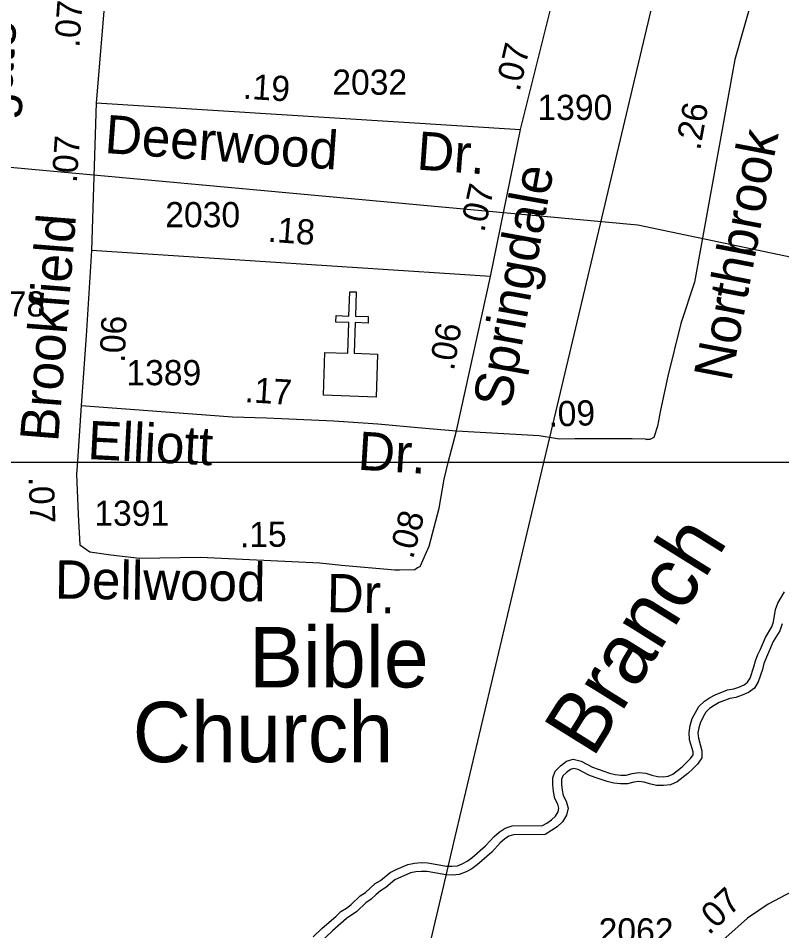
# Model space of a CAD drawing. Extents: x 2290055 to 2389491, y 66597 to 237875.
# Drawn here: x 2338296 to 2340192, y 190974 to 193239 of the extents above; entities that cross this region are included whole.
import ezdxf

# ---------------------------------------------------------------- set-up
doc = ezdxf.new("R2010")
doc.units = 0
for name, color, linetype in [('Exist Cultural Church CELL', 7, 'Continuous'), ('Exist Cultural Church Label', 7, 'Continuous'), ('Exist Hydrographic Creek Single Shore Label', 7, 'Continuous'), ('Exist Hydrographic River Shore', 7, 'Continuous'), ('Exist Road Non-System Type 51 Label', 7, 'Continuous'), ('Exist Road Primary Interstate Structure Ovrhead Sign CELL', 7, 'Continuous'), ('Exist Road Secondary Mileage Hundredths English Label', 7, 'Continuous'), ('Exist Road Secondary Type 51 Attributed', 7, 'Continuous'), ('Exist Road Secondary Type 51 Label', 7, 'Continuous'), ('Exist Road Secondary Type 51 Number Label', 7, 'Continuous'), ('Exist Utilities Electrical Transmission Line', 7, 'Continuous'), ('Map Preparation Inset Cut Line', 7, 'Continuous')]:
    doc.layers.add(name, color=color, linetype=linetype)

msp = doc.modelspace()

# ---------------------------------------------------------------- linework, layer by layer
at = {"layer": 'Exist Cultural Church CELL'}
msp.add_lwpolyline([(2339057.5, 192409.3), (2339114.4, 192407.5), (2339116.9, 192483.6), (2339084.9, 192484.7), (2339085.5, 192500.7), (2339117.4, 192499.6), (2339119.4, 192559.7), (2339135.5, 192559.2), (2339133.5, 192499.1), (2339165.4, 192498), (2339164.9, 192482), (2339132.9, 192483.1), (2339130.4, 192407), (2339188, 192405), (2339184.5, 192298.6), (2339053.9, 192302.9)], close=True, dxfattribs=at)
at = {"layer": 'Exist Hydrographic River Shore'}
for points in [[(2339028.7, 190958.9), (2339050, 190980), (2339085.5, 191010.6), (2339097.5, 191021.9), (2339111.2, 191030.5), (2339123, 191039.1), (2339145.5, 191060.5), (2339158.5, 191069.4), (2339182.5, 191091), (2339195.5, 191099.1), (2339219.5, 191118.9), (2339234.5, 191126.1), (2339263.7, 191138.5), (2339280.2, 191142), (2339297, 191143.2), (2339313.5, 191142.9), (2339359.5, 191134.6), (2339373.2, 191134.4), (2339386.5, 191135.4), (2339398.7, 191139.9), (2339410.5, 191146.5), (2339422, 191155.2), (2339456, 191185), (2339477.7, 191208), (2339490.2, 191218.9), (2339504.7, 191228.4), (2339522.5, 191234.2), (2339598, 191235), (2339608.7, 191241.1), (2339620.2, 191249.4), (2339630.2, 191258.4), (2339636.5, 191269), (2339638.5, 191278), (2339635.7, 191287.8), (2339628, 191302.1), (2339624.7, 191319.8), (2339623.2, 191336), (2339623.2, 191353.5), (2339629.5, 191370.3), (2339642.5, 191383.5), (2339657.2, 191394.6), (2339674.2, 191399.6), (2339693.7, 191395.2), (2339721.7, 191379.8), (2339764, 191365.4), (2339778.5, 191362.1), (2339792.5, 191360.4), (2339805.5, 191360.5), (2339820, 191364.7), (2339837.2, 191366.7), (2339854.7, 191364.8), (2339869.5, 191359.9), (2339883.5, 191356.9), (2339897.2, 191356.3), (2339909.7, 191357.8), (2339921, 191362.7), (2339944.5, 191380.7), (2339965.5, 191401.8), (2339971.5, 191410.4), (2339971.5, 191417.7), (2339963, 191448.2), (2339961.5, 191466.1), (2339964.5, 191483), (2339969.5, 191500.4), (2339985.5, 191530.3), (2340000, 191543.8), (2340012.5, 191552), (2340026.5, 191559.9), (2340057, 191572.1), (2340072.5, 191574.5), (2340085.5, 191578.9), (2340098.2, 191584.3), (2340107, 191591.1), (2340113, 191601.1), (2340122.7, 191628.8), (2340126.5, 191644.1), (2340132.2, 191659.4), (2340139, 191673.2), (2340151, 191702.2), (2340167, 191728.3), (2340171, 191740.3), (2340176.5, 191771.1), (2340181.7, 191786.7), (2340198.2, 191815.3)], [(2340192.5, 191735.3), (2340187, 191718.5), (2340170.5, 191692.2), (2340147.5, 191637.5), (2340143.7, 191622.4), (2340133.2, 191591.9), (2340123.7, 191576.1), (2340109.5, 191565.1)], [(2340109.5, 191565.1), (2340093.2, 191558.3), (2340077.5, 191553.1), (2340062.5, 191550.7), (2340036, 191540.1), (2340023.7, 191533.2), (2340012.2, 191525.6), (2340003.2, 191516.9), (2340000, 191511), (2339990, 191492), (2339985.7, 191478), (2339983.5, 191465.1), (2339984.7, 191452), (2339993.5, 191420.9), (2339993.5, 191403.4), (2339982.5, 191387.6), (2339970.7, 191375.6), (2339958.7, 191364.1), (2339932, 191343.5), (2339915.5, 191336.4), (2339898, 191334.3), (2339880.7, 191334.9), (2339863.7, 191338.7), (2339850, 191343.2), (2339837.2, 191344.5), (2339824.5, 191343.1), (2339808.7, 191338.5), (2339791, 191338.4), (2339774.7, 191340.5), (2339758, 191344.2), (2339728.2, 191354), (2339712.5, 191359.8), (2339686, 191374.4), (2339675, 191376.8), (2339667.2, 191374.6), (2339657, 191366.9), (2339648.5, 191358.1), (2339645.2, 191349.7), (2339645.2, 191337), (2339646.5, 191322.8), (2339649, 191309.5), (2339656.2, 191296), (2339661.2, 191278.6), (2339657, 191260.6), (2339647.5, 191244.4), (2339634, 191232.2), (2339620.5, 191222.5), (2339604.2, 191213.2), (2339526, 191212.2), (2339514.5, 191208.4), (2339503.7, 191201.3), (2339493, 191192), (2339471.7, 191169.4), (2339436, 191138), (2339422.5, 191128.1), (2339408, 191119.9), (2339391.2, 191113.6), (2339374, 191112.4), (2339357.5, 191112.6), (2339311.5, 191120.9), (2339297.5, 191121.2), (2339283.2, 191120.2), (2339270.5, 191117.5), (2339231.5, 191100.3), (2339208.5, 191081.3), (2339195.5, 191073.2), (2339184.5, 191063.9), (2339172.5, 191052.2), (2339159.2, 191043.3), (2339137, 191022.1), (2339111, 191004.3), (2339076.2, 190974.1), (2339042.7, 190941.9)]]:
    msp.add_lwpolyline(points, dxfattribs=at)
at = {"layer": 'Exist Road Primary Interstate Structure Ovrhead Sign CELL'}
msp.add_lwpolyline([(2341737.2, 192325.7), (2339834.7, 192724.9), (2337501.2, 192939.2), (2336043, 193323.6)], dxfattribs=at)
at = {"layer": 'Exist Road Secondary Type 51 Attributed'}
for p, q in [((2339543.3, 192962.8), (2339637.6, 193339)), ((2338489.5, 193028.5), (2338477.9, 192662.3)), ((2338489.5, 193028.5), (2339543.3, 192962.8)), ((2339468.9, 192597.6), (2339543.3, 192962.8)), ((2339468.9, 192597.6), (2338477.9, 192662.3)), ((2339384, 192214.8), (2339468.9, 192597.6))]:
    msp.add_line(p, q, dxfattribs=at)
for points in [[(2340165.3, 193502), (2340144.6, 193417.2), (2340121.5, 193299.8), (2340075.5, 193136.2), (2339974.7, 192583.6), (2339941.1, 192481.1), (2339909.3, 192350.6), (2339890.8, 192266.2), (2339883.4, 192226.1), (2339873.9, 192197.9), (2339864, 192193.2), (2339856.9, 192193.4)], [(2338527.6, 193410.1), (2338514.5, 193326.7), (2338489.5, 193028.5)], [(2338477.9, 192662.3), (2338465.1, 192450.6), (2338452.7, 192277.2)], [(2338452.7, 192277.2), (2338443.3, 192139.5), (2338441.4, 192106.8), (2338445.2, 192006.8), (2338449.1, 191931.7)], [(2338452.7, 192277.2), (2338827.9, 192249.2), (2338912.5, 192247.3), (2339079.8, 192239.6), (2339189.4, 192231.9), (2339297.1, 192222.3), (2339384, 192214.8)], [(2339242.5, 191869.9), (2339281, 191870.8), (2339287.2, 191875.3), (2339293.8, 191877.6), (2339316.6, 191928.3), (2339341.1, 192022.7), (2339353.8, 192095.1), (2339363.3, 192135.8), (2339384, 192214.8)], [(2339384, 192214.8), (2339589.4, 192203), (2339639.7, 192194.7), (2339678.1, 192196), (2339764, 192196), (2339820.5, 192196), (2339852.5, 192194.7), (2339856.9, 192193.4)], [(2338449.1, 191931.7), (2338474.1, 191914.4), (2338526, 191906.7), (2338597.1, 191899), (2338749.1, 191900.9), (2339044.9, 191886.8), (2339098.7, 191881), (2339222, 191870.8), (2339231.4, 191869.9), (2339242.5, 191869.9)], [(2340261.5, 191094.3), (2340158.2, 191040.4), (2340106.8, 191005.5), (2340052.5, 190957.4), (2340011.7, 190909.5), (2339975.8, 190865)]]:
    msp.add_lwpolyline(points, dxfattribs=at)
at = {"layer": 'Exist Utilities Electrical Transmission Line'}
for p, q in [((2339611.9, 192180.7), (2339927.4, 193512.3)), ((2339352.7, 191086.7), (2339378, 191193.4)), ((2339302.2, 190873.7), (2339352.7, 191086.7))]:
    msp.add_line(p, q, dxfattribs=at)
msp.add_lwpolyline([(2339378, 191193.4), (2339601.3, 192135.8), (2339611.9, 192180.7)], dxfattribs=at)
at = {"layer": 'Map Preparation Inset Cut Line'}
for points in [[(2380407.7, 211640.5), (2380407.7, 192135.8), (2313126.6, 192135.8), (2313126.6, 211640.5), (2321069.7, 211640.5), (2345338.5, 211640.5)], [(2334313.2, 192135.8), (2334313.2, 208219.9), (2345070.4, 208219.9), (2345070.4, 203348), (2354753, 203348), (2354753, 199924.5), (2369645.2, 199924.5), (2369645.2, 192135.8), (2354753, 192135.8)], [(2374088.6, 192135.8), (2313126.6, 192135.8), (2313126.6, 149726.2), (2353934.7, 149726.2), (2375181.1, 184193.5), (2380407.7, 192135.8)], [(2334313.2, 182878.6), (2352349.2, 182878.6), (2352349.2, 192135.8), (2334313.2, 192135.8)]]:
    msp.add_lwpolyline(points, close=True, dxfattribs=at)

# ---------------------------------------------------------------- texts
at = {"layer": 'Exist Cultural Church Label'}
for s, p in [('Bible', (2338869.3, 191577.9)), ('Church', (2338580.5, 191392.4))]:
    msp.add_text(s, height=150, dxfattribs=at).set_placement(p)
at = {"layer": 'Exist Hydrographic Creek Single Shore Label'}
msp.add_text('Branch', height=150, rotation=58.0704, dxfattribs=at).set_placement((2339722.7, 191400.2))
at = {"layer": 'Exist Road Non-System Type 51 Label'}
msp.add_text('Southgate', height=95, rotation=86.3389, dxfattribs=at).set_placement((2338255.1, 192654.2))
at = {"layer": 'Exist Road Secondary Mileage Hundredths English Label'}
for s, rotation, p in [('.07', 85.9159, (2338447.9, 193164.6)), ('.07', 76.8596, (2339540.6, 193054.7)), ('.19', 356.3968, (2338853, 193039.1)), ('.26', 79.6568, (2339988.8, 192908.8)), ('.07', 85.899, (2338441.6, 192828.9)), ('.07', 77.2954, (2339452.8, 192705.5)), ('.18', 355.5989, (2338914.6, 192684.4)), ('.06', 87.5243, (2338560.6, 192383)), ('.06', 80.2382, (2339377.7, 192362.2)), ('.17', 356.4513, (2338857.6, 192286.1)), ('.09', 1.9103, (2339613.3, 192224.8)), ('.07', 272.2012, (2338322, 192100)), ('.08', 75.4701, (2339276.2, 191894.4)), ('.15', 0.7257, (2338846.8, 191925.7)), ('.07', 43.0403, (2340010.5, 190961.7))]:
    msp.add_text(s, height=62.5, rotation=rotation, dxfattribs=at).set_placement(p)
at = {"layer": 'Exist Road Secondary Type 51 Label'}
for s, rotation, p in [('Deerwood', 355.8969, (2338509.2, 192904.3)), ('Dr.', 355.8969, (2339283.9, 192863.3)), ('Northbrook', 79.151, (2340065.9, 192334.8)), ('Springdale', 79.7517, (2339518.2, 192267.6)), ('Brookfield', 85.4667, (2338395.3, 192185.7)), ('Elliott', 357.0606, (2338467.1, 192144.9)), ('Dr.', 356.4625, (2339137.5, 192118.3)), ('Dellwood', 359.1924, (2338387.1, 191798.6)), ('Dr.', 358.9302, (2339061.7, 191764.9))]:
    msp.add_text(s, height=95, rotation=rotation, dxfattribs=at).set_placement(p)
at = {"layer": 'Exist Road Secondary Type 51 Number Label'}
for s, p in [('2032', (2339075.9, 193048.7)), ('1390', (2339585.1, 192986.1)), ('2030', (2338661.3, 192719.9)), ('2178', (2338177.5, 192498.4)), ('1389', (2338564.7, 192327.8)), ('1391', (2338485.2, 191979)), ('2062', (2339737.1, 190942.6))]:
    msp.add_text(s, height=62.5, dxfattribs=at).set_placement(p)

doc.saveas('drawing.dxf')
